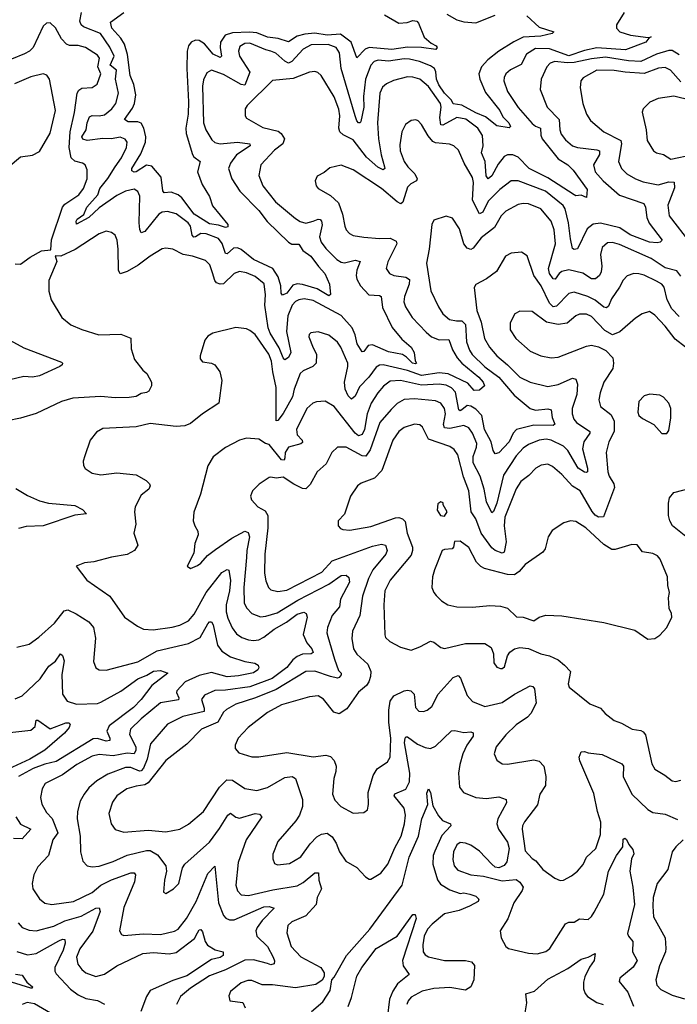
# Model space of a CAD drawing. Extents: x 1954678 to 2060275, y 904822 to 1016299.
# Tile 379 of 467: x 2020741 to 2024494, y 1000046 to 1005664. Entities that reach past the tile are written whole.
import ezdxf

# ---------------------------------------------------------------- set-up
doc = ezdxf.new("R2010")
doc.units = 0

msp = doc.modelspace()

# ---------------------------------------------------------------- linework, layer by layer
at = {"layer": '0CON20XD'}
for points in [[(2024191.5, 1005705), (2024146.7, 1005635), (2024147.1, 1005615), (2024165.5, 1005595.5), (2024226.5, 1005576.5), (2024327.5, 1005562.5), (2024345, 1005566), (2024331.2, 1005558.8), (2024314.3, 1005535), (2024197.7, 1005492.3), (2024035, 1005502.5), (2023965, 1005487.4), (2023875, 1005457.8), (2023765, 1005497.6), (2023685, 1005499.5), (2023632.5, 1005467.5), (2023602.6, 1005407.4), (2023541.3, 1005378.7), (2023514.7, 1005355.3), (2023505.5, 1005335), (2023504.6, 1005315), (2023525.4, 1005255), (2023585, 1005162.9), (2023665, 1005072), (2023685, 1005056.2), (2023713.5, 1005045), (2023714.3, 1005005), (2023723.4, 1004985), (2023815, 1004870.3), (2023868.9, 1004835), (2023900.6, 1004805), (2023979.4, 1004695), (2023975, 1004650), (2023945, 1004661.9), (2023915, 1004659.5), (2023905, 1004664.5), (2023755, 1004761.2), (2023647.9, 1004815), (2023585, 1004880), (2023555, 1004893.5), (2023525, 1004892.4), (2023505, 1004882.7), (2023471.3, 1004838.7), (2023435, 1004773.8), (2023415, 1004755.6), (2023403.6, 1004773.6), (2023396.6, 1004855), (2023376.2, 1004905), (2023385.6, 1004945), (2023382.5, 1005002.5), (2023355, 1005045.3), (2023286.4, 1005096.4), (2023235, 1005105.3), (2023155, 1005061.6), (2023145, 1005064.6), (2023138.3, 1005105), (2023146.6, 1005165), (2023143.4, 1005185), (2023075, 1005282.9), (2023025, 1005324.6), (2022985, 1005336.9), (2022955, 1005337.5), (2022875, 1005317.7), (2022835, 1005297.8), (2022812, 1005278), (2022796.2, 1005245), (2022783.9, 1005075), (2022788, 1004985), (2022803.1, 1004893.1), (2022823.5, 1004825), (2022824.2, 1004815), (2022815, 1004807.1), (2022785, 1004822.2), (2022719.5, 1004879.5), (2022645, 1004978.8), (2022587.3, 1005007.3), (2022568.2, 1005025), (2022562.1, 1005045), (2022568.4, 1005115), (2022562.5, 1005152.5), (2022535, 1005224.3), (2022462.5, 1005345), (2022442.5, 1005362.5), (2022425, 1005367.8), (2022395, 1005364.5), (2022300.9, 1005329.1), (2022183.4, 1005316.6), (2022040, 1005175), (2022028, 1005155), (2022028, 1005115), (2022035, 1005101.2), (2022128.1, 1005048.1), (2022217.1, 1005027.1), (2022234.2, 1005014.2), (2022251.9, 1004985), (2022242.2, 1004955), (2022195, 1004918.9), (2022116.5, 1004835), (2022106.5, 1004775), (2022128.8, 1004715), (2022201.2, 1004625), (2022315, 1004528.8), (2022342, 1004512), (2022375, 1004502), (2022416.3, 1004513.7), (2022445.3, 1004525.3), (2022455, 1004524.5), (2022463.8, 1004515), (2022466.6, 1004493.4), (2022452.5, 1004425), (2022460.8, 1004395), (2022487.5, 1004357.5), (2022551.8, 1004295), (2022575, 1004280.7), (2022595, 1004277.1), (2022655, 1004291), (2022684.2, 1004285), (2022665.8, 1004234.2), (2022661.9, 1004205), (2022665, 1004184.3), (2022685.9, 1004145), (2022734, 1004094), (2022795, 1004090.4), (2022804.3, 1004085), (2022811.7, 1004021.7), (2022866.8, 1003906.8), (2022921.6, 1003841.6), (2022975.4, 1003795), (2022993.1, 1003765), (2022997.5, 1003717.5), (2023006.1, 1003703.9), (2022999.1, 1003700.9), (2022983.5, 1003705), (2022949.2, 1003739.2), (2022925, 1003752.7), (2022845, 1003768.6), (2022755, 1003809.4), (2022730.6, 1003805), (2022705, 1003770), (2022695, 1003768.1), (2022666.6, 1003815), (2022655.5, 1003865.5), (2022638.4, 1003905), (2022575, 1003976.8), (2022415, 1004061.3), (2022365, 1004070.7), (2022335, 1004065.7), (2022315, 1004055.3), (2022295.8, 1004035), (2022270.6, 1003975), (2022264.4, 1003885), (2022288, 1003765), (2022275, 1003735.7), (2022255, 1003724), (2022245, 1003734.2), (2022221.8, 1003791.8), (2022169.8, 1003875), (2022158.4, 1003905), (2022140.7, 1004035), (2022144.7, 1004094.7), (2022136.7, 1004156.7), (2022085, 1004198.2), (2022035, 1004219.1), (2021995, 1004226.9), (2021964.3, 1004215.7), (2021905, 1004156.6), (2021885, 1004154.3), (2021865, 1004163.2), (2021855.3, 1004175), (2021841.4, 1004218.6), (2021825.9, 1004265.9), (2021800.6, 1004290.6), (2021726.7, 1004315), (2021673.8, 1004323.8), (2021615.5, 1004355.5), (2021575, 1004360.8), (2021555, 1004355.7), (2021485.7, 1004315), (2021417.2, 1004262.8), (2021355, 1004226.2), (2021315, 1004213.3), (2021304.3, 1004234.3), (2021302.2, 1004355), (2021297.1, 1004405), (2021285.8, 1004435), (2021265, 1004450), (2021235, 1004457.5), (2021195, 1004442.5), (2021058, 1004352), (2020975, 1004313.8), (2020943, 1004317), (2020952.5, 1004285), (2020908, 1004175), (2020908, 1004115), (2020921.2, 1004065), (2020981.2, 1003965), (2021032.6, 1003922.6), (2021095, 1003897.1), (2021193.6, 1003866.4), (2021318.8, 1003868.8), (2021375, 1003846.7), (2021377.1, 1003785), (2021395.7, 1003725.7), (2021443.3, 1003663.3), (2021465.8, 1003645), (2021494, 1003595), (2021494, 1003575), (2021478.8, 1003545), (2021465, 1003536), (2021435, 1003531.4), (2021405, 1003514.4), (2021365, 1003508.9), (2021285, 1003505.6), (2021205, 1003513.3), (2021045, 1003504.5), (2020978.8, 1003485), (2020835, 1003416.9), (2020745, 1003390), (2020595, 1003360)], [(2023635.5, 1005685.5), (2023705, 1005621.5), (2023790, 1005595), (2023780, 1005585), (2023715, 1005570.4), (2023615, 1005563.5), (2023561.9, 1005538.1), (2023475, 1005484), (2023413.6, 1005435), (2023376.2, 1005395), (2023361.2, 1005355), (2023367.3, 1005325), (2023398.6, 1005248.6), (2023480.4, 1005145), (2023499.1, 1005109.1), (2023533.3, 1005075), (2023541.2, 1005055), (2023535, 1005046.7), (2023465, 1005058), (2023400.3, 1005110.3), (2023345, 1005132.8), (2023265, 1005176.4), (2023215, 1005184.2), (2023204.6, 1005205), (2023166, 1005245), (2023133.1, 1005293.1), (2023120.3, 1005325), (2023116.9, 1005366.9), (2023108, 1005385), (2023085, 1005400.5), (2023023.6, 1005425), (2022965, 1005438.4), (2022935, 1005439.7), (2022845, 1005426.7), (2022787.6, 1005432.4), (2022764.5, 1005425.5), (2022744.7, 1005405), (2022715.5, 1005324.5), (2022703.8, 1005225), (2022705.7, 1005165), (2022687.5, 1005082.5), (2022685, 1005076.2), (2022675, 1005075.8), (2022665, 1005086.2), (2022655, 1005115.8), (2022575.9, 1005385.9), (2022566.3, 1005475), (2022547.7, 1005505), (2022502.1, 1005522.1), (2022405, 1005519.6), (2022358.8, 1005495), (2022295, 1005425.3), (2022275, 1005415.9), (2022255, 1005426.5), (2022203.2, 1005473.2), (2022175, 1005484.7), (2022145, 1005491.2), (2022055, 1005530.5), (2022025, 1005528.8), (2021998.2, 1005511.8), (2021989.3, 1005485), (2021995, 1005455.8), (2022055.2, 1005365), (2022025, 1005291.2), (2022005, 1005293.4), (2021905, 1005351.4), (2021835, 1005375.4), (2021808.9, 1005361.1), (2021790.1, 1005319.9), (2021784.7, 1005285), (2021789.6, 1005075), (2021802.9, 1005035), (2021837.6, 1004977.6), (2021855, 1004963.8), (2021884.7, 1004954.7), (2021985, 1004964.7), (2022055.4, 1004955), (2022056.3, 1004943.7), (2021977.5, 1004892.5), (2021945, 1004845.6), (2021932.5, 1004815), (2021952, 1004755), (2021997.8, 1004685), (2022105.4, 1004575), (2022153.3, 1004513.3), (2022275, 1004395.4), (2022295, 1004383.3), (2022335, 1004383.1), (2022357.1, 1004347.1), (2022402, 1004315), (2022445.4, 1004255), (2022483.3, 1004215), (2022508.9, 1004155), (2022514, 1004095), (2022505, 1004087.5), (2022438.6, 1004128.6), (2022355, 1004153.3), (2022325, 1004156.6), (2022300.8, 1004149.3), (2022265, 1004103.2), (2022241.5, 1004091.5), (2022233.1, 1004103.1), (2022231.1, 1004145), (2022216.4, 1004196.4), (2022185, 1004243.6), (2022075, 1004295.4), (2022005, 1004352.2), (2021985, 1004361.5), (2021960.6, 1004359.4), (2021925, 1004327.3), (2021915, 1004329.4), (2021896.9, 1004386.9), (2021874.8, 1004414.8), (2021805, 1004442), (2021775, 1004443.3), (2021745, 1004424), (2021735, 1004423.8), (2021724.8, 1004435), (2021715.2, 1004485.2), (2021701.8, 1004505), (2021635, 1004556.2), (2021585, 1004570), (2021555, 1004566.2), (2021535, 1004553.6), (2021455, 1004454.6), (2021435, 1004448.1), (2021425.9, 1004465.9), (2021423.4, 1004505), (2021426.2, 1004656.2), (2021415, 1004683.1), (2021395, 1004696.8), (2021345, 1004686.1), (2021295, 1004661.7), (2021195, 1004591.1), (2021135, 1004535.9), (2021065, 1004498), (2021063.2, 1004515), (2021068.9, 1004525), (2021108, 1004552), (2021124, 1004595), (2021186.1, 1004663.9), (2021198.8, 1004701.2), (2021245, 1004758), (2021285, 1004824.7), (2021322.9, 1004875), (2021350.3, 1004935), (2021354.6, 1004964.6), (2021342.7, 1004982.7), (2021315, 1004993.1), (2021265, 1004983.9), (2021215, 1004985.2), (2021126.1, 1004973.9), (2021102.1, 1004982.1), (2021095.8, 1004995), (2021120.2, 1005035), (2021125.9, 1005075), (2021140, 1005110), (2021155, 1005117.9), (2021195, 1005115.3), (2021225, 1005121.8), (2021267.3, 1005155), (2021290, 1005185), (2021305.3, 1005245), (2021288.8, 1005325), (2021293.9, 1005375), (2021257.8, 1005405), (2021279.6, 1005455), (2021255, 1005506.7), (2021201.6, 1005585), (2021105, 1005623.8), (2021092.2, 1005635), (2021084.6, 1005655), (2021094.4, 1005705)], [(2022822.4, 1005692.4), (2022905, 1005644.4), (2022952.9, 1005647.1), (2022985, 1005659.2), (2023007.5, 1005655), (2023016.7, 1005645), (2023048.8, 1005565), (2023089.4, 1005529.4), (2023117.3, 1005515), (2023123.1, 1005505), (2023115.5, 1005494.5), (2023033.9, 1005506.1), (2022955, 1005506.5), (2022865, 1005494.1), (2022735, 1005505.8), (2022713.5, 1005496.5), (2022665, 1005446.7), (2022632.9, 1005535), (2022572.1, 1005582.1), (2022495, 1005575.7), (2022425, 1005587.8), (2022368.3, 1005581.7), (2022325, 1005570.7), (2022275, 1005538.4), (2022216.5, 1005556.5), (2022155, 1005564.2), (2022095, 1005589.5), (2022052.3, 1005592.3), (2021955, 1005589.8), (2021914.2, 1005575), (2021887.5, 1005535), (2021884.3, 1005505), (2021892.5, 1005455), (2021885, 1005448.2), (2021845, 1005466.3), (2021795, 1005526.8), (2021765, 1005544.8), (2021743.6, 1005546.4), (2021720, 1005535), (2021705.2, 1005514.8), (2021696.2, 1005485), (2021694.8, 1005385), (2021705.2, 1005195), (2021702.8, 1005125), (2021689.3, 1005045), (2021691.4, 1005015), (2021726.4, 1004895), (2021735, 1004881.9), (2021771.9, 1004855), (2021756.5, 1004795), (2021783.3, 1004723.3), (2021824.2, 1004655), (2021841.7, 1004601.7), (2021928.6, 1004495), (2021928.7, 1004481.3), (2021915, 1004477.8), (2021875, 1004491.6), (2021825, 1004498.2), (2021736.2, 1004555), (2021666.7, 1004646.7), (2021645, 1004663.8), (2021605, 1004679.7), (2021565, 1004675.8), (2021558.2, 1004688.2), (2021547.6, 1004765), (2021495, 1004828.8), (2021465, 1004833.2), (2021405, 1004796.6), (2021393.8, 1004793.8), (2021381.2, 1004801.2), (2021381.9, 1004815), (2021431.8, 1004898.2), (2021458.8, 1004965), (2021461.6, 1004995), (2021449.5, 1005045), (2021433.7, 1005073.7), (2021415, 1005081.8), (2021361, 1005081), (2021338.6, 1005095), (2021385, 1005160), (2021395.8, 1005185.8), (2021404.2, 1005235), (2021392.3, 1005295), (2021371.3, 1005345), (2021357, 1005465), (2021340, 1005525), (2021318.2, 1005558.2), (2021266, 1005616), (2021260.2, 1005649.8), (2021334.6, 1005705.4)], [(2023178.2, 1005695), (2023235, 1005663.1), (2023275, 1005652.6), (2023345, 1005646.5), (2023455, 1005688.9)], [(2020715, 1004271.2), (2020745, 1004268.8), (2020800.3, 1004309.7), (2020865, 1004345.8), (2020918.8, 1004351.2), (2020923, 1004407), (2020985.3, 1004594.7), (2020999.3, 1004610.7), (2021078.8, 1004665), (2021105, 1004700), (2021126.2, 1004755), (2021126.5, 1004806.5), (2021114, 1004835), (2021100, 1004845), (2021055, 1004856.4), (2021035.3, 1004875.3), (2021024.3, 1004934.3), (2021029.2, 1005025), (2021053.9, 1005135), (2021069.1, 1005245), (2021078.8, 1005261.2), (2021095, 1005272.3), (2021155, 1005276.2), (2021183.5, 1005296.5), (2021203.3, 1005355), (2021187, 1005395), (2021197.3, 1005445), (2021185, 1005461.9), (2021117.5, 1005505), (2021075, 1005515.9), (2021025, 1005517.5), (2021009.1, 1005525), (2020980.6, 1005555), (2020945, 1005616.9), (2020915, 1005645.6), (2020895, 1005644.2), (2020875, 1005627.5), (2020817.1, 1005505), (2020796.6, 1005483.4), (2020768.9, 1005468.9), (2020695, 1005438.6)], [(2024505, 1005463.8), (2024465, 1005487.6), (2024445, 1005488.7), (2024375, 1005466.8), (2024285, 1005425.8), (2024215, 1005429.1), (2024085, 1005451), (2024005, 1005441.5), (2023905, 1005418.9), (2023865, 1005417), (2023795, 1005425.3), (2023768.1, 1005415), (2023749.5, 1005395), (2023717.1, 1005325), (2023711.8, 1005265), (2023750.9, 1005165), (2023820.5, 1005095), (2023824, 1005035), (2023831.5, 1005011.5), (2023855, 1004978.1), (2023895.7, 1004945), (2023924.3, 1004934.3), (2024035, 1004921.6), (2024050.5, 1004915), (2024050, 1004895), (2024016.6, 1004835), (2024025.4, 1004795), (2024071.1, 1004745), (2024163.2, 1004663.2), (2024302.5, 1004615), (2024312.2, 1004595), (2024320.9, 1004535), (2024333.5, 1004503.5), (2024406.7, 1004405), (2024395.6, 1004394.4), (2024378.9, 1004391.1), (2024335, 1004394.7), (2024225, 1004436.1), (2024166, 1004476), (2024055, 1004503.5), (2024012.9, 1004497.1), (2023979.3, 1004470.7), (2023925, 1004355.6), (2023905, 1004352.9), (2023895, 1004359.2), (2023883.9, 1004413.9), (2023873.8, 1004505), (2023853.8, 1004583.8), (2023843.1, 1004603.1), (2023741.5, 1004685), (2023586.2, 1004743.8), (2023545, 1004743.9), (2023481.2, 1004695), (2023415, 1004627.9), (2023385, 1004566.5), (2023365, 1004555.6), (2023325.2, 1004635), (2023330.5, 1004735), (2023324.3, 1004764.3), (2023278.5, 1004845), (2023245, 1004920), (2023218.8, 1004945), (2023194.6, 1004954.6), (2023115, 1004961.9), (2023098.8, 1004968.8), (2023072, 1005002), (2023035, 1005066.2), (2023015, 1005086.2), (2023001.7, 1005091.7), (2022975, 1005088.8), (2022942, 1005065), (2022921.4, 1005025), (2022910.3, 1004950.3), (2022911.8, 1004915), (2022934.6, 1004855), (2022955.4, 1004825), (2022996.8, 1004785), (2023009.6, 1004755), (2023005.2, 1004744.8), (2022972.9, 1004727.1), (2022955, 1004708.9), (2022927.3, 1004622.7), (2022916.7, 1004613.3), (2022895, 1004624), (2022805, 1004700), (2022645, 1004806.7), (2022575, 1004834), (2022511.7, 1004818.3), (2022478.3, 1004791.7), (2022438.3, 1004771.7), (2022426.7, 1004745), (2022433.3, 1004715), (2022445, 1004700), (2022515, 1004661.4), (2022559.8, 1004619.8), (2022583.4, 1004553.4), (2022596.7, 1004485), (2022604.6, 1004464.6), (2022623.1, 1004443.1), (2022645, 1004432.2), (2022705, 1004423.6), (2022794.7, 1004414.7), (2022855, 1004416.7), (2022889.5, 1004399.5), (2022894.2, 1004384.2), (2022841.9, 1004281.9)], [(2024515, 1005309), (2024455, 1005375.4), (2024425, 1005391.6), (2024386.9, 1005386.9), (2024305, 1005357.3), (2024195.9, 1005364.1), (2024133.1, 1005373.1), (2024035, 1005375.3), (2023957.4, 1005332.6), (2023944.2, 1005315), (2023940, 1005275), (2023955.7, 1005185.7), (2023976, 1005125), (2023999.1, 1005089.1), (2024074.2, 1005024.2), (2024171.2, 1004975), (2024176.2, 1004955), (2024158.4, 1004855), (2024175.3, 1004815.3), (2024205.3, 1004785.3), (2024255, 1004755.5), (2024298.9, 1004738.9), (2024385, 1004720.9), (2024445, 1004739.7), (2024476.8, 1004736.8), (2024478.8, 1004705), (2024440.9, 1004605), (2024447.8, 1004545), (2024571.7, 1004385)], [(2020675, 1004822), (2020745, 1004880.8), (2020815, 1004890), (2020855, 1004911.2), (2020915, 1005016.7), (2020945.5, 1005145), (2020910.8, 1005325), (2020896.8, 1005346.8), (2020874.3, 1005354.3), (2020805, 1005338.2), (2020711.2, 1005298.8)], [(2024575, 1005203.4), (2024475, 1005228.5), (2024385, 1005214), (2024337.3, 1005192.7), (2024300, 1005155), (2024293.9, 1005136.1), (2024316.9, 1005035), (2024321.9, 1004975), (2024358, 1004915), (2024374.5, 1004904.5), (2024415, 1004894.4), (2024457.2, 1004867.2), (2024585.3, 1004894.7)], [(2024515, 1004200.6), (2024491.4, 1004231.4), (2024425, 1004247.6), (2024345, 1004301.3), (2024165, 1004381.6), (2024125, 1004392.3), (2024095, 1004391.2), (2024064.5, 1004365), (2024055.3, 1004325), (2024062.9, 1004257.1), (2024059.3, 1004225), (2024049.6, 1004205), (2024028.1, 1004185), (2024005, 1004184.8), (2023955, 1004217.6), (2023875, 1004235.9), (2023835, 1004226.8), (2023819.2, 1004215), (2023796.8, 1004183.2), (2023785, 1004184.6), (2023764.3, 1004215), (2023759, 1004245), (2023798.2, 1004385), (2023792, 1004465), (2023773.8, 1004515), (2023715.6, 1004585), (2023645, 1004612.9), (2023614, 1004616), (2023585, 1004610), (2023515, 1004571.5), (2023489.1, 1004545), (2023451.1, 1004478.9), (2023375, 1004419.3), (2023329.1, 1004360.9), (2023315, 1004352.2), (2023295, 1004360.5), (2023274.8, 1004384.8), (2023250.5, 1004470.5), (2023211.7, 1004531.7), (2023175, 1004543.3), (2023105, 1004520), (2023094, 1004495), (2023078.1, 1004355), (2023061.9, 1004275), (2023086.5, 1004116.5), (2023130.5, 1004025), (2023156.5, 1003985), (2023193.8, 1003953.8), (2023234.3, 1003945.7), (2023265, 1003944.8), (2023285.4, 1003925.4), (2023291.4, 1003825), (2023307.8, 1003777.8), (2023323.9, 1003753.9), (2023395, 1003683), (2023475.1, 1003625.1), (2023562.3, 1003522.3), (2023653.5, 1003445), (2023685.2, 1003435.2), (2023755, 1003443.9), (2023775, 1003438.1), (2023780.4, 1003395), (2023794.3, 1003355.7), (2023785, 1003348.5), (2023675, 1003351), (2023576.5, 1003325), (2023556.6, 1003305), (2023535, 1003254.5), (2023475, 1003191.9), (2023455, 1003187.1), (2023442.9, 1003205), (2023432.4, 1003255), (2023394.4, 1003325), (2023378.3, 1003405), (2023345, 1003441.6), (2023315, 1003459), (2023295, 1003462.4), (2023265, 1003437.1), (2023255, 1003432.9), (2023247.8, 1003437.8), (2023229, 1003539), (2023205, 1003564.2), (2023175, 1003578), (2023135, 1003583.4), (2023035, 1003578.4), (2022915, 1003604.3), (2022855, 1003600.5), (2022817.3, 1003572.7), (2022785, 1003534.4), (2022747.7, 1003475), (2022724.4, 1003415), (2022709.5, 1003325), (2022695, 1003297.8), (2022675, 1003290), (2022655, 1003304.6), (2022535, 1003457.5), (2022485, 1003487.1), (2022435, 1003484.3), (2022414, 1003475), (2022380, 1003445), (2022320.5, 1003325), (2022324.6, 1003295), (2022353.5, 1003265), (2022355, 1003252), (2022346.3, 1003243.7), (2022274.6, 1003225), (2022256, 1003195), (2022254.5, 1003164.5), (2022249.8, 1003150.2), (2022235, 1003152.5), (2022165, 1003240), (2022144, 1003246), (2022105, 1003270), (2022035, 1003276.9), (2021994.6, 1003265.4), (2021915, 1003222.5), (2021845, 1003170), (2021815, 1003117.5), (2021773.4, 1002956.6), (2021735.6, 1002854.4), (2021730.8, 1002805), (2021740, 1002775), (2021758, 1002745), (2021759.2, 1002725), (2021741.2, 1002675), (2021735, 1002620), (2021697.5, 1002545), (2021715, 1002532.5), (2021755, 1002550), (2021775, 1002563.8), (2021812.5, 1002607.5), (2021858.2, 1002641.8), (2021951.5, 1002705), (2022025, 1002744.6), (2022045, 1002738.6), (2022052.9, 1002712.9), (2022036.8, 1002635), (2022035.2, 1002594.8), (2022021.1, 1002425), (2022021.6, 1002335), (2022036.9, 1002306.9), (2022066.4, 1002276.4), (2022115, 1002257.3), (2022145, 1002260), (2022210.3, 1002279.7), (2022327.7, 1002352.3), (2022506, 1002444), (2022575, 1002492.9), (2022604, 1002494), (2022620.4, 1002480.4), (2022623.2, 1002455), (2022572.7, 1002357.3), (2022565.7, 1002314.3), (2022524.6, 1002265), (2022497.2, 1002195), (2022494.1, 1002165), (2022498.9, 1002145), (2022538.3, 1002015), (2022560.9, 1001950.9), (2022575, 1001935.8), (2022576.2, 1001926.2), (2022565, 1001910), (2022555, 1001906.9), (2022515, 1001915.8)], [(2024505, 1003970.9), (2024463.4, 1004013.4), (2024436.3, 1004065), (2024418.4, 1004138.4), (2024404.8, 1004154.8), (2024375, 1004171.6), (2024305, 1004206.8), (2024275, 1004213.8), (2024245, 1004215.6), (2024207, 1004203), (2024185, 1004178.6), (2024165, 1004138.1), (2024118.6, 1004071.4), (2024101.1, 1004028.9), (2024090.5, 1004019.5), (2024075, 1004022.9), (2024024.4, 1004064.4), (2023983.2, 1004085), (2023905, 1004108.6), (2023875, 1004101.1), (2023805, 1004028.5), (2023785, 1004026.2), (2023765, 1004047.3), (2023717.5, 1004145), (2023676, 1004205), (2023637.3, 1004317.3), (2023605, 1004336.7), (2023545, 1004332), (2023514, 1004315), (2023462.1, 1004227.9), (2023405, 1004186), (2023345, 1004152.5), (2023333.8, 1004135), (2023350, 1004005), (2023375, 1003938.8), (2023393.5, 1003845), (2023421.8, 1003795), (2023464.7, 1003745), (2023525.4, 1003695.4), (2023595, 1003623.4), (2023655, 1003595.4), (2023755, 1003571.8), (2023815, 1003582.5), (2023895, 1003618.2), (2023915, 1003613.3), (2023923.7, 1003583.7), (2023920.2, 1003525), (2023894.2, 1003445), (2023893.5, 1003415), (2023904.1, 1003385), (2023919.6, 1003365), (2023994.6, 1003315), (2023994.6, 1003305), (2023960.6, 1003255), (2023952.2, 1003215), (2023980.8, 1003105), (2023980.8, 1003085), (2023975, 1003080), (2023965, 1003082.5), (2023928.5, 1003105), (2023868.9, 1003205), (2023845, 1003230.3), (2023775, 1003263.8), (2023745, 1003270.5), (2023705, 1003264.1), (2023645, 1003240.7), (2023615, 1003219.7), (2023573.5, 1003175), (2023502.2, 1003065), (2023465, 1002905.7), (2023445, 1002857.5), (2023435, 1002850), (2023405, 1002912), (2023392, 1002985), (2023368.7, 1003058.7), (2023328.3, 1003135), (2023328.1, 1003171.9), (2023347.7, 1003225), (2023349, 1003245), (2023325, 1003305.6), (2023305, 1003334.6), (2023275, 1003348.1), (2023195, 1003330.7), (2023165.7, 1003335.7), (2023159.5, 1003355), (2023171.4, 1003415), (2023165.8, 1003445), (2023145.2, 1003475.2), (2023115, 1003489.4), (2022995, 1003500.5), (2022935, 1003495.9), (2022895.6, 1003474.4), (2022860.8, 1003439.2), (2022797.2, 1003365), (2022740.9, 1003209.1), (2022717.1, 1003172.9), (2022695, 1003175.2), (2022605, 1003224.5), (2022555, 1003225.6), (2022522.9, 1003195), (2022489.5, 1003130.5), (2022439.2, 1003085), (2022398.1, 1003011.9), (2022375, 1002987.1), (2022355, 1002989.5), (2022305, 1003014.6), (2022245, 1003053.3), (2022205, 1003048.5), (2022175, 1003052.9), (2022165, 1003052), (2022107, 1003013), (2022070, 1002975), (2022057.5, 1002945), (2022064, 1002925), (2022100, 1002885), (2022141.9, 1002861.9), (2022158, 1002835), (2022157.4, 1002765), (2022139.6, 1002615), (2022138.8, 1002505), (2022145, 1002462), (2022161.9, 1002425), (2022175, 1002411.4), (2022215, 1002400.5), (2022265, 1002409.2), (2022465, 1002511.9), (2022524.5, 1002575.5), (2022755, 1002659.2), (2022805, 1002671.5), (2022828.6, 1002665), (2022838.5, 1002635), (2022831.5, 1002615), (2022756.3, 1002525), (2022731, 1002475), (2022697.5, 1002375), (2022681.3, 1002265), (2022641.2, 1002175), (2022637.2, 1002132.8), (2022646.4, 1002075), (2022665, 1002043.1), (2022727.4, 1001987.4), (2022744.6, 1001945), (2022743.3, 1001916.7), (2022733.1, 1001885), (2022720, 1001865), (2022674.1, 1001825.9), (2022608.3, 1001731.7), (2022565, 1001703.5), (2022533.6, 1001713.6), (2022475, 1001786.9), (2022445, 1001805.6), (2022395, 1001800.5), (2022236, 1001755), (2022155, 1001711.5), (2022044.6, 1001625.4), (2021987.1, 1001565), (2021970, 1001525), (2021971.2, 1001505), (2021991.3, 1001481.3), (2022065, 1001458.6), (2022105, 1001457.1), (2022265, 1001482.3), (2022415, 1001458.8), (2022487.4, 1001467.4), (2022515, 1001460.6), (2022536.6, 1001436.6), (2022547.5, 1001405), (2022545.6, 1001375), (2022533.1, 1001335), (2022525.8, 1001245), (2022540.3, 1001210.3), (2022574, 1001175)], [(2022841.9, 1004281.9), (2022833.1, 1004245), (2022850.8, 1004215), (2022876.7, 1004205), (2022945, 1004194.1), (2022965, 1004180.8), (2022964.2, 1004155), (2022936.9, 1004085), (2022932.5, 1004055), (2022942.1, 1004025), (2022980.4, 1003965), (2023060.1, 1003880.1), (2023091.4, 1003855), (2023135, 1003836.7), (2023189.2, 1003839.3), (2023210.2, 1003780.2), (2023237.3, 1003735), (2023265, 1003703.5), (2023361.8, 1003625), (2023385.7, 1003595.7), (2023394, 1003575), (2023365, 1003550), (2023335, 1003548.2), (2023299.2, 1003589.1), (2023186.1, 1003643.9), (2023135, 1003649.4), (2023035, 1003633.3), (2022955, 1003661.7), (2022816.3, 1003693.7), (2022795, 1003693.4), (2022775, 1003680.4), (2022733.6, 1003625), (2022680.9, 1003569.1), (2022655, 1003515.8), (2022635, 1003499.2), (2022615, 1003516.9), (2022598.3, 1003555), (2022594.8, 1003595.2), (2022614.6, 1003684.6), (2022613.8, 1003705), (2022574.6, 1003794.6), (2022554.5, 1003824.5), (2022505, 1003864.3), (2022445, 1003882.5), (2022402.3, 1003877.7), (2022392.3, 1003867.7), (2022391.2, 1003855), (2022415, 1003791.2), (2022435.6, 1003755), (2022432.1, 1003705), (2022413.5, 1003685), (2022359.4, 1003660.6), (2022340.9, 1003645), (2022308, 1003555), (2022298.6, 1003511.4), (2022245, 1003417.5), (2022215, 1003377.8), (2022205, 1003374.4), (2022204.4, 1003565), (2022186.2, 1003655), (2022177.6, 1003715), (2022162.7, 1003755), (2022085, 1003868.1), (2022055, 1003890.8), (2022035, 1003900.8), (2021975, 1003906.7), (2021843.3, 1003875), (2021815, 1003857.5), (2021797.1, 1003835), (2021771.2, 1003745), (2021771.7, 1003728.3), (2021785, 1003711.2), (2021835, 1003703.8), (2021854.1, 1003694.1), (2021884, 1003655), (2021894.4, 1003605), (2021876.7, 1003475), (2021784.4, 1003415.6), (2021715, 1003359.4), (2021683.7, 1003346.3), (2021635, 1003342.1), (2021485, 1003358.9), (2021405, 1003340), (2021215, 1003332), (2021180.3, 1003309.7), (2021143.3, 1003265), (2021112.5, 1003175), (2021103.3, 1003145), (2021105, 1003120), (2021115, 1003102.5), (2021155, 1003076.2), (2021205, 1003066), (2021295, 1003077.5), (2021405, 1003067.1), (2021462, 1003035), (2021482.5, 1003015), (2021485.8, 1003004.2), (2021478, 1002985), (2021435, 1002950), (2021400, 1002885), (2021395.8, 1002855), (2021403.1, 1002785), (2021391.9, 1002735), (2021415.8, 1002665), (2021397.1, 1002635), (2021355, 1002612.8), (2021265, 1002597.5), (2021165, 1002570.8), (2021110, 1002565), (2021062.5, 1002545), (2021123.8, 1002465), (2021255, 1002374.2), (2021338.6, 1002255), (2021413, 1002203), (2021447.2, 1002187.2), (2021502.1, 1002182.1), (2021611.5, 1002198.5), (2021655, 1002208.5), (2021705, 1002233.8), (2021737.7, 1002272.3), (2021805.2, 1002395), (2021895, 1002510), (2021925, 1002527.5), (2021935, 1002522.5), (2021943.4, 1002463.4), (2021938, 1002405), (2021919.5, 1002325), (2021920, 1002285), (2021928.6, 1002248.6), (2021953.4, 1002193.4), (2021979.3, 1002159.3), (2022008.5, 1002138.5), (2022046.2, 1002125), (2022075, 1002120.8), (2022105, 1002125.8), (2022135, 1002140.3), (2022193.6, 1002186.4), (2022263.9, 1002226.1), (2022325, 1002271.8), (2022362.6, 1002282.6), (2022375.7, 1002275), (2022380.9, 1002255), (2022358.2, 1002155), (2022379, 1002109), (2022409.1, 1002075), (2022415, 1002052.5), (2022404.6, 1002045.4), (2022355, 1002043.1), (2022325, 1002031.3), (2022299.5, 1002010.5), (2022265, 1001968.4), (2022181.2, 1001905), (2022055, 1001856.5), (2021915, 1001837.8), (2021855, 1001835.9), (2021795, 1001809.6), (2021778.5, 1001785), (2021794.8, 1001735), (2021794.2, 1001715.8), (2021672.1, 1001687.9), (2021585, 1001643.5), (2021488.2, 1001531.8), (2021468.1, 1001445), (2021446.8, 1001393.2), (2021435, 1001378.9), (2021425, 1001377), (2021375, 1001397.8), (2021345, 1001396.2), (2021245, 1001359.3), (2021181.7, 1001321.7), (2021135, 1001281.1), (2021108.8, 1001245), (2021085.4, 1001204.6), (2021071.8, 1001145), (2021069.5, 1001105), (2021085.4, 1001005), (2021088.2, 1000915), (2021102, 1000862), (2021126.2, 1000836.2), (2021155, 1000830.4), (2021195, 1000834.7), (2021275, 1000860.6), (2021355, 1000897.1), (2021465, 1000924.2), (2021485, 1000924.1), (2021527.7, 1000897.8), (2021575.8, 1000835), (2021579.2, 1000805), (2021566.7, 1000755), (2021562.5, 1000685), (2021575, 1000677.5), (2021618.8, 1000705), (2021649.2, 1000735), (2021670, 1000825), (2021682.9, 1000845), (2021825, 1000971.8), (2021881.3, 1001048.7), (2021929.5, 1001125), (2021945, 1001135.6), (2021975, 1001114.5), (2021995, 1001108.5), (2022085, 1001134.6), (2022110.2, 1001130.2), (2022122.5, 1001115), (2022033.9, 1000985), (2021988.7, 1000855), (2021974.6, 1000725), (2021985, 1000692.5), (2022005, 1000670.5), (2022046.4, 1000666.4), (2022185, 1000698.4), (2022325, 1000722), (2022359.5, 1000740.5), (2022425, 1000795.4), (2022445.4, 1000795.4), (2022449.1, 1000755), (2022464.4, 1000705), (2022438.9, 1000655), (2022433.5, 1000615), (2022375, 1000550.4), (2022295, 1000516.4), (2022271.9, 1000495), (2022265.6, 1000454.4), (2022290.9, 1000375), (2022345, 1000316.5), (2022459.2, 1000255), (2022479.2, 1000225), (2022478.8, 1000205), (2022467.3, 1000182.7), (2022430.6, 1000159.4), (2022315, 1000140.4), (2022183.2, 1000156.8), (2022125, 1000157.5), (2022065, 1000182.5), (2022042.3, 1000182.3), (2022005, 1000168.1), (2021945, 1000118.8), (2021934, 1000095), (2021940, 1000065), (2022015, 1000056.7), (2022027.5, 1000025)], [(2024540.8, 1003795), (2024481.4, 1003841.4), (2024424.5, 1003915), (2024365, 1003977.8), (2024335, 1003999.4), (2024293.6, 1003986.4), (2024255, 1003960.8), (2024166.5, 1003883.5), (2024125, 1003865.5), (2024080.6, 1003890.6), (2024005, 1003969.6), (2023975, 1003984.6), (2023935, 1003982.9), (2023915, 1003973.5), (2023865, 1003932.1), (2023815, 1003924.7), (2023748.4, 1003938.4), (2023665, 1003998.9), (2023595, 1004001.1), (2023567.5, 1003985), (2023539.4, 1003935), (2023540, 1003895), (2023572.2, 1003845), (2023655, 1003772.2), (2023715, 1003745.5), (2023775, 1003734.6), (2023815, 1003737.9), (2023975, 1003801.8), (2024005, 1003806.5), (2024045, 1003797.5), (2024085.9, 1003775.9), (2024125.3, 1003735.3), (2024130, 1003705), (2024125.4, 1003674.6), (2024074.6, 1003595), (2024052.9, 1003535), (2024046.4, 1003495), (2024056.2, 1003456.2), (2024115, 1003411.1), (2024134.2, 1003374.2), (2024134.2, 1003315), (2024103.6, 1003255), (2024087.3, 1003195), (2024097.5, 1003085), (2024105, 1003060), (2024131.5, 1003015), (2024135.4, 1002995), (2024072.1, 1002827.9), (2024045, 1002824.7), (2024025, 1002836.7), (2024007.8, 1002857.8), (2023939.1, 1002975), (2023895, 1003002.7), (2023835, 1003068.5), (2023781.9, 1003115), (2023755, 1003127.7), (2023717.4, 1003122.6), (2023685.9, 1003104.1), (2023647.2, 1003062.8), (2023601.9, 1003028.1), (2023575, 1002987.8), (2023509.8, 1002825), (2023506, 1002775), (2023517, 1002685), (2023505.8, 1002625), (2023495, 1002620.9), (2023455, 1002635.8), (2023435, 1002649.6), (2023374.8, 1002735), (2023344.2, 1002815), (2023317.5, 1002855), (2023305.2, 1002975), (2023274.2, 1003055), (2023241.4, 1003181.4), (2023221.1, 1003211.1), (2023195, 1003229.1), (2023075, 1003270.4), (2023039.4, 1003339.4), (2023025, 1003352.9), (2022995, 1003355.6), (2022935, 1003337.8), (2022905, 1003314.3), (2022870.4, 1003265), (2022808.5, 1003091.5), (2022765, 1003048.8), (2022689.8, 1003020.2), (2022668.6, 1003005), (2022628.6, 1002945), (2022595, 1002843.3), (2022558.8, 1002805), (2022558.8, 1002775), (2022571.2, 1002761.2), (2022584.4, 1002754.4), (2022625, 1002751.9), (2022745, 1002772), (2022885, 1002821.1), (2022905, 1002822.9), (2022925, 1002816.4), (2022940, 1002800), (2022951.5, 1002735), (2022982.8, 1002655), (2022983.5, 1002635), (2022975, 1002609.4), (2022855, 1002465.6), (2022824.6, 1002405), (2022819.1, 1002325), (2022824.3, 1002154.3), (2022828.6, 1002138.6), (2022853.3, 1002115), (2022914.5, 1002084.5), (2022975, 1002065.8), (2023025.4, 1002084.6), (2023085, 1002117.1), (2023105, 1002112.9), (2023145, 1002080.8), (2023165, 1002076.9), (2023284.7, 1002105.3), (2023395.4, 1002105.4), (2023431.7, 1002081.7), (2023445.6, 1002045), (2023446.2, 1001995), (2023465, 1001970), (2023485, 1001961.2), (2023495, 1001961.2), (2023508.3, 1001971.7), (2023525.6, 1002035), (2023537.5, 1002055), (2023565.5, 1002074.5), (2023595, 1002080.9), (2023645, 1002075.4), (2023715.2, 1002045.2), (2023765, 1002033.7), (2023815, 1002011.4), (2023850.8, 1001980.8), (2023884.6, 1001945), (2023871.1, 1001875), (2023877.5, 1001855), (2023995, 1001760), (2024056.2, 1001735), (2024081.9, 1001705), (2024134, 1001665), (2024175, 1001650), (2024236.7, 1001615), (2024285, 1001607.8), (2024300, 1001600), (2024312.6, 1001582.6), (2024348.8, 1001418.8), (2024365, 1001387.5), (2024423.6, 1001353.6), (2024465, 1001321.2), (2024485, 1001318)], [(2020685.4, 1003835.4), (2020765, 1003791.1), (2020979.7, 1003709.7), (2020986, 1003705), (2020984, 1003695), (2020970, 1003685), (2020855, 1003632.5), (2020814.4, 1003624.4), (2020765, 1003628.1), (2020685, 1003608.9)], [(2024435, 1003303.3), (2024445, 1003320), (2024457.6, 1003392.4), (2024456.9, 1003445), (2024445.6, 1003475), (2024415, 1003509.2), (2024395, 1003521.4), (2024337.3, 1003527.3), (2024305, 1003516.9), (2024274.3, 1003485), (2024268.1, 1003425), (2024275, 1003406.2), (2024295, 1003389.2), (2024360, 1003355), (2024405, 1003303.3), (2024435, 1003303.3)], [(2020718.7, 1002988.7), (2020785, 1002949.4), (2020855, 1002917.8), (2020904.7, 1002904.7), (2021055, 1002891.1), (2021098.8, 1002868.8), (2021123.3, 1002845), (2021055, 1002836.8), (2020875, 1002776.8), (2020777.6, 1002772.4), (2020735, 1002761.2)], [(2024542.3, 1002715), (2024466.8, 1002776.8), (2024451.5, 1002805), (2024444.4, 1002835), (2024442.9, 1002905), (2024448.8, 1002935), (2024475, 1002966.7), (2024569.2, 1002990.8)], [(2023165, 1002831.2), (2023181.2, 1002855), (2023157.5, 1002895), (2023157, 1002907), (2023145, 1002912.5), (2023128.3, 1002901.7), (2023123.3, 1002865), (2023142.5, 1002835), (2023165, 1002831.2)], [(2024325, 1002130), (2024365, 1002132.9), (2024395, 1002151.2), (2024434.1, 1002195.9), (2024462.5, 1002255), (2024460.8, 1002275), (2024447.5, 1002305), (2024444, 1002365), (2024450, 1002395), (2024439.2, 1002435), (2024438.6, 1002485), (2024395.6, 1002585), (2024381.4, 1002605), (2024355, 1002618.9), (2024295, 1002627.5), (2024265, 1002666.7), (2024235, 1002670), (2024139.4, 1002640.6), (2024120.9, 1002640.9), (2024075, 1002668.5), (2023972.5, 1002765), (2023915, 1002800), (2023884.6, 1002805.4), (2023847.2, 1002792.8), (2023780.7, 1002749.3), (2023756.7, 1002713.3), (2023740, 1002645), (2023727.1, 1002625), (2023625, 1002555.5), (2023592.2, 1002515), (2023565, 1002497.1), (2023525, 1002499.1), (2023393.3, 1002533.3), (2023373.2, 1002543.2), (2023348.7, 1002568.7), (2023305, 1002652.5), (2023255, 1002688), (2023223.3, 1002686.7), (2023217.5, 1002655), (2023210, 1002645), (2023165, 1002641.4), (2023152, 1002635), (2023108.1, 1002525), (2023097.1, 1002485), (2023093.1, 1002425), (2023104.2, 1002395), (2023118.3, 1002378.3), (2023148, 1002348), (2023185, 1002325.7), (2023235, 1002313.1), (2023325, 1002311.9), (2023425, 1002321.1), (2023485, 1002316.7), (2023525.4, 1002305.4), (2023576.3, 1002256.3), (2023615, 1002255.6), (2023675, 1002234.3), (2023704.8, 1002255.2), (2023743.8, 1002266.2), (2023835, 1002263), (2024074.2, 1002224.2), (2024251.3, 1002181.3), (2024325, 1002130)], [(2020725, 1002083.8), (2020795, 1002100), (2020849.8, 1002140.2), (2020939.8, 1002220.2), (2020995, 1002290.6), (2021015, 1002295.8), (2021063, 1002273), (2021135, 1002228.1), (2021162.5, 1002195), (2021172.9, 1002135), (2021162.3, 1002002.3), (2021175.9, 1001965.9), (2021194.2, 1001954.2), (2021235, 1001953.1), (2021415, 1001999.7), (2021525, 1002061.8), (2021705, 1002105.3), (2021770.5, 1002139.5), (2021815, 1002216.7), (2021825, 1002227.8), (2021835, 1002228.1), (2021845, 1002211.2), (2021869.7, 1002095), (2021895, 1002060), (2021945, 1002029.2), (2022025, 1002002.5), (2022082.6, 1001992.6), (2022101.4, 1001981.4), (2022105.4, 1001965), (2022100, 1001955), (2022075, 1001937.7), (2021989.6, 1001920.4)], [(2020715, 1001788.6), (2020755, 1001805.7), (2020857, 1001903), (2020893.2, 1001956.8), (2020906.8, 1001975), (2020945.7, 1002004.3), (2020974, 1002046), (2020985, 1002036.7), (2020994.6, 1002005), (2020982.3, 1001927.7), (2020984.8, 1001814.8), (2021011.4, 1001775), (2021065, 1001758.8), (2021185, 1001762.7), (2021205, 1001768.9), (2021318.1, 1001831.9), (2021415, 1001902.7), (2021467, 1001923), (2021505, 1001946.4), (2021545, 1001950), (2021586.1, 1001936.1), (2021495, 1001864.4), (2021433.5, 1001785), (2021389.9, 1001740.1), (2021251.7, 1001635), (2021238.1, 1001605), (2021255.6, 1001564.4), (2021255, 1001551.1), (2021235, 1001547.5), (2021185, 1001562.5), (2021161.1, 1001561.1), (2020949.1, 1001430.9), (2020885, 1001416.6), (2020818, 1001392), (2020734.1, 1001345.9)], [(2022515, 1001915.8), (2022425, 1001947.3), (2022375, 1001944.1), (2022205, 1001842.8), (2022086.2, 1001793.8), (2021975, 1001758.4), (2021921.7, 1001728.3), (2021905, 1001712.2), (2021872.8, 1001655), (2021778.5, 1001615), (2021695, 1001529.2), (2021575, 1001437.7), (2021475, 1001308.7), (2021455, 1001298.4), (2021405, 1001291.2), (2021352.5, 1001275), (2021295.6, 1001235), (2021270.2, 1001199.8), (2021250.5, 1001135), (2021262.7, 1001075), (2021285, 1001043.1), (2021335, 1001027.3), (2021475, 1001038.7), (2021575, 1001030.4), (2021655, 1001044.5), (2021705, 1001073.1), (2021789.2, 1001145), (2021880.8, 1001285), (2021923.6, 1001326.4), (2021955, 1001325.4), (2022025, 1001277.7), (2022095, 1001266.2), (2022155, 1001282.1), (2022255, 1001339.1), (2022296.4, 1001346.4), (2022316, 1001335), (2022355.3, 1001215.3), (2022355.4, 1001175), (2022337.1, 1001125), (2022317.7, 1001092.3), (2022214.4, 1000975), (2022185, 1000902.5), (2022185.8, 1000875), (2022195, 1000850), (2022211.7, 1000841.7), (2022281.2, 1000848.8), (2022345, 1000888), (2022398.8, 1000961.2), (2022437.7, 1001002.3), (2022462.6, 1001017.4), (2022495, 1001021.8), (2022525, 1001000.6), (2022546.9, 1000965), (2022565.5, 1000915), (2022602.2, 1000862.2), (2022665.6, 1000825.6), (2022715, 1000773.8), (2022735, 1000760), (2022745, 1000760), (2022802, 1000795), (2022841.1, 1000845), (2022881.3, 1000938.7), (2022917.5, 1001005), (2022937.6, 1001075), (2022942.5, 1001125), (2022934.7, 1001165), (2022877.5, 1001235), (2022882.7, 1001247.3), (2022945, 1001273.8), (2022966.4, 1001315), (2022968.3, 1001365), (2022937, 1001537), (2022940, 1001565), (2022945, 1001571.8), (2022955, 1001572.1), (2023010.9, 1001530.9), (2023055, 1001511.3), (2023085, 1001506.1), (2023115, 1001519.6), (2023205, 1001605.8), (2023225, 1001608.6), (2023275, 1001596.4), (2023315, 1001600.8), (2023329.2, 1001595), (2023329.2, 1001575), (2023293.5, 1001525), (2023270.4, 1001475), (2023252, 1001415), (2023244.5, 1001364.5), (2023251.4, 1001285), (2023273.8, 1001253.8), (2023345, 1001225.5), (2023405, 1001220), (2023475, 1001230.5), (2023518, 1001215), (2023518.5, 1001195), (2023470, 1001105), (2023464, 1001075), (2023473.8, 1001045), (2023525, 1000970.6), (2023535.3, 1000935), (2023521.8, 1000858.2), (2023505, 1000838.6), (2023475, 1000824.2), (2023455, 1000829.2), (2023435.4, 1000845.4), (2023365, 1000920), (2023315, 1000953.4), (2023285, 1000966), (2023255, 1000968.5), (2023235, 1000955.6), (2023216, 1000915), (2023212.1, 1000872.1), (2023220, 1000835), (2023240.7, 1000810.7), (2023315, 1000783.8), (2023387.2, 1000777.2), (2023495, 1000749.6), (2023575, 1000758.2), (2023595, 1000743.3), (2023613.8, 1000715), (2023608.5, 1000695), (2023561.1, 1000625), (2023526.9, 1000533.1), (2023484, 1000465), (2023488, 1000425), (2023516, 1000375), (2023531.2, 1000365), (2023645, 1000337.5), (2023695, 1000334.4), (2023743.6, 1000346.4), (2023767.1, 1000365), (2023855, 1000505.6), (2023875, 1000513.6), (2023905.3, 1000514.7), (2023935, 1000533.3), (2023985, 1000529.2), (2024005, 1000547.3), (2024019, 1000571), (2024075.3, 1000675), (2024101.2, 1000805), (2024147.7, 1000895), (2024182.9, 1000945), (2024185, 1000987.5), (2024195, 1000994.2), (2024205, 1000985.8), (2024217.3, 1000957.3), (2024239.8, 1000929.8), (2024245.5, 1000905), (2024232.5, 1000875), (2024223.6, 1000806.4), (2024240.7, 1000715), (2024249.4, 1000615), (2024210.2, 1000450.2), (2024214.7, 1000434.7), (2024241.1, 1000405), (2024237.5, 1000345), (2024264.5, 1000295), (2024241.4, 1000258.6), (2024165.6, 1000195), (2024162.2, 1000175), (2024211.6, 1000115), (2024243.2, 1000035)], [(2021989.6, 1001920.4), (2021925, 1001914.1), (2021835, 1001938.8), (2021765, 1001922.8), (2021685, 1001885.3), (2021638.8, 1001835), (2021636.2, 1001825), (2021648.9, 1001795), (2021647.4, 1001782.6), (2021544.8, 1001765.2), (2021433.8, 1001675), (2021373.6, 1001615), (2021368, 1001585), (2021403, 1001515), (2021404, 1001495), (2021395, 1001475.4), (2021355, 1001479.3), (2021275, 1001464.4), (2021195, 1001470.5), (2021155, 1001461.9), (2021067.9, 1001415), (2020985, 1001355.9), (2020886.9, 1001305), (2020868.6, 1001275), (2020860, 1001225), (2020866.9, 1001186.9), (2020895, 1001140.8), (2020926.6, 1001106.6), (2020958.2, 1001025), (2020930.4, 1000985), (2020906.2, 1000895), (2020845, 1000830), (2020820.9, 1000785), (2020811.5, 1000735), (2020815.6, 1000705), (2020855, 1000647.5), (2020885, 1000623.1), (2020925, 1000614.4), (2021047.7, 1000632.3), (2021155, 1000683.3), (2021205, 1000725.3), (2021265, 1000755.7), (2021375, 1000795.4), (2021395, 1000796.9), (2021401.1, 1000785), (2021396.1, 1000745), (2021335, 1000598.8), (2021311.4, 1000465), (2021321.2, 1000445), (2021335, 1000439.2), (2021448.2, 1000448.2), (2021545, 1000443.9), (2021625, 1000462.7), (2021645, 1000473.8), (2021693.2, 1000535), (2021747.9, 1000632.1), (2021815, 1000793.1), (2021855, 1000833.3), (2021875.8, 1000625), (2021905, 1000552.5), (2021917.8, 1000537.8), (2021938.4, 1000528.4), (2021965, 1000527.6), (2022135, 1000601.3), (2022164.6, 1000604.6), (2022193.8, 1000595), (2022125, 1000524.2), (2022095.8, 1000485), (2022089.5, 1000465), (2022094.4, 1000434.4), (2022155, 1000376.4), (2022188.5, 1000315), (2022195.6, 1000294.4), (2022194.2, 1000275.8), (2022175, 1000271.8), (2022155, 1000279.4), (2022075, 1000299.1), (2022025, 1000297.4), (2021915, 1000243), (2021825, 1000208.6), (2021715, 1000137.1), (2021658.8, 1000091.2), (2021636.9, 1000045)], [(2022574, 1001175), (2022645, 1001136.2), (2022705, 1001140), (2022726.2, 1001155), (2022731.4, 1001185), (2022730, 1001255), (2022758.1, 1001351.9), (2022780.5, 1001389.5), (2022840.9, 1001429.1), (2022854.4, 1001455.6), (2022858.3, 1001561.7), (2022847.4, 1001655), (2022847.9, 1001725), (2022855.4, 1001775), (2022875.7, 1001805), (2022935, 1001835.4), (2022955, 1001839.1), (2022973.8, 1001833.8), (2022991.9, 1001815), (2022999.1, 1001739.1), (2023018.8, 1001718.8), (2023045, 1001715.8), (2023066.6, 1001723.4), (2023092.5, 1001745), (2023128.5, 1001815), (2023215, 1001910), (2023242.7, 1001922.7), (2023257.4, 1001907.4), (2023295, 1001807.5), (2023325, 1001774.5), (2023395, 1001745.5), (2023495, 1001768), (2023565, 1001816.2), (2023655, 1001863.5), (2023669.7, 1001859.7), (2023678.5, 1001845), (2023689.2, 1001765), (2023658.1, 1001705), (2023640, 1001685), (2023575, 1001640.8), (2023515, 1001583.8), (2023460.5, 1001515), (2023448.1, 1001475), (2023465, 1001438), (2023495, 1001418.1), (2023525, 1001415.6), (2023675, 1001440.6), (2023705, 1001432.5), (2023732.9, 1001405), (2023743.3, 1001345), (2023741.5, 1001295), (2023710, 1001245), (2023695.6, 1001184.4), (2023622.2, 1001087.8), (2023610, 1001065), (2023608.2, 1001045), (2023625, 1000920.6), (2023665, 1000878.6), (2023687.5, 1000865), (2023725.7, 1000815), (2023795, 1000765.8), (2023825, 1000753.1), (2023845, 1000753.5), (2023890.9, 1000779.1), (2023923.8, 1000806.2), (2023957.2, 1000842.8), (2023975, 1000885.7), (2024029.6, 1000935), (2024056.1, 1001015), (2024057.5, 1001085), (2024037.8, 1001145), (2024018, 1001248), (2023938, 1001435), (2023934.2, 1001455.8), (2023945, 1001486.2), (2023965, 1001488.8), (2023985, 1001481.2), (2024065, 1001471.9), (2024177.6, 1001417.6), (2024186.4, 1001405), (2024185.9, 1001345), (2024234, 1001245), (2024325, 1001156.7), (2024355, 1001140.5), (2024425, 1001130), (2024495, 1001100.6)], [(2020685, 1001596.2), (2020805, 1001610), (2020829.4, 1001630.6), (2020835, 1001666.7), (2020845, 1001666.2), (2020915, 1001618.2), (2021005, 1001651.4), (2021021.4, 1001651.4), (2021030, 1001645), (2021024.3, 1001625), (2020996.6, 1001593.4), (2020885, 1001496.4), (2020798.5, 1001445), (2020675, 1001388.3)], [(2024485, 1001318), (2024515, 1001324)], [(2022406.2, 1000005), (2022470.9, 1000059.1), (2022512, 1000125), (2022523.3, 1000185), (2022535, 1000200), (2022605.4, 1000325), (2022739.6, 1000475), (2022924.7, 1000725), (2022964, 1000885), (2023016.7, 1001005), (2023036, 1001104), (2023069.4, 1001185), (2023065, 1001250), (2023074.5, 1001275.5), (2023086.1, 1001255), (2023099.1, 1001179.1), (2023130.8, 1001120.8), (2023154.7, 1001094.7), (2023198.8, 1001075), (2023200.8, 1001065), (2023150.3, 1001009.7), (2023110.9, 1000919.1), (2023101.3, 1000895), (2023098.4, 1000845), (2023126.3, 1000756.3), (2023141.7, 1000731.7), (2023195, 1000698.8), (2023255, 1000678.9), (2023275, 1000682.7), (2023310.8, 1000675), (2023345, 1000662.5), (2023361.4, 1000645), (2023356.9, 1000633.1), (2023307.5, 1000605), (2023248.5, 1000581.5), (2023165, 1000561.9), (2023095, 1000504), (2023069.3, 1000475), (2023048.7, 1000435), (2023041, 1000385), (2023044, 1000345), (2023055, 1000328.2), (2023075, 1000317.2), (2023165.7, 1000295.7), (2023285.9, 1000295.9), (2023318.7, 1000288.7), (2023337.3, 1000267.3), (2023332.5, 1000185), (2023315.5, 1000145), (2023285, 1000126.2), (2023195, 1000141.1), (2023105, 1000136.1), (2023038.9, 1000121.1), (2022975, 1000086.2), (2022957.7, 1000065), (2022950.8, 1000045)], [(2020718.9, 1001115), (2020745, 1001073.1), (2020805.6, 1001045), (2020755, 1000989.6), (2020705, 1000991.9)], [(2024527.9, 1000985), (2024485.5, 1000945), (2024464.5, 1000915), (2024439.2, 1000815), (2024378.2, 1000735), (2024356.1, 1000655), (2024353.4, 1000605), (2024359.1, 1000545), (2024424.5, 1000425), (2024429.1, 1000365), (2024426.2, 1000345), (2024391.8, 1000265), (2024372.2, 1000185), (2024378.1, 1000155), (2024400.9, 1000130.9), (2024465, 1000098.1), (2024535, 1000077.7)], [(2020731.5, 1000511.5), (2020755, 1000484.5), (2020795, 1000468.5), (2020835, 1000465.9), (2020935, 1000491.8), (2020998.1, 1000521.9), (2021091.2, 1000548.8), (2021175, 1000594.6), (2021195.4, 1000595.4), (2021200, 1000575), (2021157.7, 1000462.3), (2021085, 1000361.4), (2021064.6, 1000315), (2021073.6, 1000275), (2021095, 1000243.5), (2021119.2, 1000225), (2021175.3, 1000205.3), (2021225, 1000217.9), (2021295, 1000264.4), (2021443.6, 1000336.4), (2021505, 1000340.5), (2021595, 1000333.9), (2021635, 1000342.1), (2021738.3, 1000421.7), (2021755.5, 1000454.5), (2021765, 1000470.8), (2021775, 1000472.5), (2021785, 1000460), (2021799.3, 1000405), (2021812.6, 1000382.6), (2021856, 1000356), (2021902.5, 1000345), (2021901.4, 1000325), (2021885, 1000312), (2021835, 1000301.4), (2021695, 1000208.7), (2021615, 1000181.6), (2021485, 1000124.2), (2021465, 1000091.2), (2021431.5, 1000005)], [(2022615, 1000033.1), (2022634.7, 1000084.7), (2022665, 1000206), (2022693.8, 1000255), (2022774.6, 1000365), (2022894.4, 1000435), (2022985, 1000558.1), (2022997.8, 1000557.8), (2023004.4, 1000535), (2022925.8, 1000295), (2022930.4, 1000265), (2022963.8, 1000215), (2022898, 1000162), (2022869.9, 1000120.1), (2022851.9, 1000075), (2022838.2, 999965)], [(2020725, 1000347.8), (2020785, 1000328.1), (2020835, 1000335.8), (2020965, 1000408.9), (2020985, 1000417.3), (2020998, 1000415), (2021001.2, 1000395), (2020989.5, 1000355), (2020941.4, 1000255), (2020941.3, 1000235), (2020949.1, 1000219.1), (2021031.9, 1000131.9), (2021075, 1000100.7), (2021119.1, 1000079.1), (2021185, 1000068.1), (2021225, 1000045.8)], [(2023607, 999883), (2023636.2, 1000055), (2023628.9, 1000105), (2023679.9, 1000120.1), (2023755, 1000190), (2023869.8, 1000250.2), (2023945, 1000302.5), (2023985, 1000314.4), (2024025, 1000336.2), (2024019.5, 1000295), (2023992.9, 1000257.1), (2023966.9, 1000203.1), (2023958.6, 1000171.4), (2023958.2, 1000135), (2023967.8, 1000107.8), (2023981.2, 1000091.2), (2024035, 1000056), (2024070, 1000045)], [(2020717.5, 1000217.5), (2020755, 1000212.5), (2020781.6, 1000171.6), (2020814, 1000145), (2020812.5, 1000137.5), (2020805, 1000137.5), (2020695, 1000172.5)], [(2020985, 999954.5), (2020825, 1000048.1), (2020784, 1000056), (2020755, 1000044.6)]]:
    msp.add_lwpolyline(points, dxfattribs=at)

doc.saveas('drawing.dxf')
